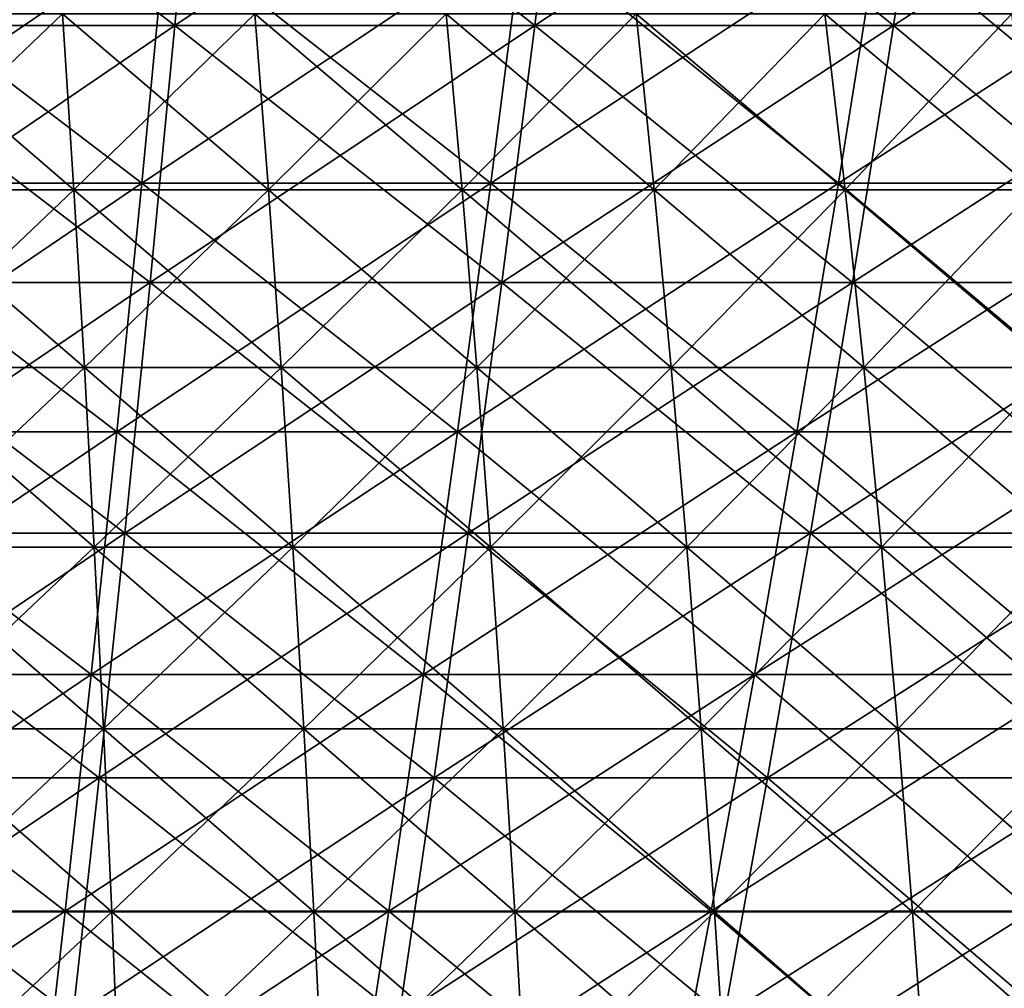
# Model space of a CAD drawing. Header units: millimetres. Extents: x -250 to 250, y -45 to 4150.
# Tile 604 of 656: x 14 to 28, y 3957 to 3972. Entities that reach past the tile are written whole.
import ezdxf

# ---------------------------------------------------------------- set-up
doc = ezdxf.new("R2010")
doc.units = ezdxf.units.MM
doc.header["$LTSCALE"] = 81.481481
for name, color, linetype in [('19', 7, 'CONTINUOUS'), ('20', 7, 'CONTINUOUS'), ('21', 7, 'CONTINUOUS'), ('22', 7, 'CONTINUOUS'), ('23', 7, 'CONTINUOUS'), ('24', 7, 'CONTINUOUS')]:
    doc.layers.add(name, color=color, linetype=linetype)

msp = doc.modelspace()

# ---------------------------------------------------------------- linework, layer by layer
at = {"layer": '19', "color": 7, "linetype": 'CONTINUOUS'}
for points in [[(16.15, 3971.493, -174.282), (10.775, 3971.493, -174.697), (16.509, 3975.402, -178.166), (16.15, 3971.493, -174.282)], [(16.509, 3975.402, -178.166), (10.775, 3971.493, -174.697), (11.015, 3975.402, -178.59), (16.509, 3975.402, -178.166)], [(21.509, 3971.493, -173.702), (16.15, 3971.493, -174.282), (21.988, 3975.402, -177.573), (21.509, 3971.493, -173.702)], [(21.988, 3975.402, -177.573), (16.15, 3971.493, -174.282), (16.509, 3975.402, -178.166), (21.988, 3975.402, -177.573)], [(26.848, 3971.493, -172.957), (21.509, 3971.493, -173.702), (27.446, 3975.402, -176.812), (26.848, 3971.493, -172.957)], [(27.446, 3975.402, -176.812), (21.509, 3971.493, -173.702), (21.988, 3975.402, -177.573), (27.446, 3975.402, -176.812)], [(32.161, 3971.493, -172.049), (26.848, 3971.493, -172.957), (32.878, 3975.402, -175.882), (32.161, 3971.493, -172.049)], [(32.878, 3975.402, -175.882), (26.848, 3971.493, -172.957), (27.446, 3975.402, -176.812), (32.878, 3975.402, -175.882)], [(15.782, 3967.67, -170.313), (10.53, 3967.67, -170.719), (16.15, 3971.493, -174.282), (15.782, 3967.67, -170.313)], [(16.15, 3971.493, -174.282), (10.53, 3967.67, -170.719), (10.775, 3971.493, -174.697), (16.15, 3971.493, -174.282)], [(21.019, 3967.67, -169.747), (15.782, 3967.67, -170.313), (21.509, 3971.493, -173.702), (21.019, 3967.67, -169.747)], [(21.509, 3971.493, -173.702), (15.782, 3967.67, -170.313), (16.15, 3971.493, -174.282), (21.509, 3971.493, -173.702)], [(26.237, 3967.67, -169.019), (21.019, 3967.67, -169.747), (26.848, 3971.493, -172.957), (26.237, 3967.67, -169.019)], [(26.848, 3971.493, -172.957), (21.019, 3967.67, -169.747), (21.509, 3971.493, -173.702), (26.848, 3971.493, -172.957)], [(31.429, 3967.67, -168.131), (26.237, 3967.67, -169.019), (32.161, 3971.493, -172.049), (31.429, 3967.67, -168.131)], [(32.161, 3971.493, -172.049), (26.237, 3967.67, -169.019), (26.848, 3971.493, -172.957), (32.161, 3971.493, -172.049)], [(15.406, 3963.936, -166.262), (10.279, 3963.936, -166.657), (15.782, 3967.67, -170.313), (15.406, 3963.936, -166.262)], [(15.782, 3967.67, -170.313), (10.279, 3963.936, -166.657), (10.53, 3967.67, -170.719), (15.782, 3967.67, -170.313)], [(20.519, 3963.936, -165.708), (15.406, 3963.936, -166.262), (21.019, 3967.67, -169.747), (20.519, 3963.936, -165.708)], [(21.019, 3967.67, -169.747), (15.406, 3963.936, -166.262), (15.782, 3967.67, -170.313), (21.019, 3967.67, -169.747)], [(25.612, 3963.936, -164.998), (20.519, 3963.936, -165.708), (26.237, 3967.67, -169.019), (25.612, 3963.936, -164.998)], [(26.237, 3967.67, -169.019), (20.519, 3963.936, -165.708), (21.019, 3967.67, -169.747), (26.237, 3967.67, -169.019)], [(30.681, 3963.936, -164.131), (25.612, 3963.936, -164.998), (31.429, 3967.67, -168.131), (30.681, 3963.936, -164.131)], [(31.429, 3967.67, -168.131), (25.612, 3963.936, -164.998), (26.237, 3967.67, -169.019), (31.429, 3967.67, -168.131)], [(15.023, 3960.293, -162.129), (10.024, 3960.293, -162.514), (15.406, 3963.936, -166.262), (15.023, 3960.293, -162.129)], [(15.406, 3963.936, -166.262), (10.024, 3960.293, -162.514), (10.279, 3963.936, -166.657), (15.406, 3963.936, -166.262)], [(20.009, 3960.293, -161.589), (15.023, 3960.293, -162.129), (20.519, 3963.936, -165.708), (20.009, 3960.293, -161.589)], [(20.519, 3963.936, -165.708), (15.023, 3960.293, -162.129), (15.406, 3963.936, -166.262), (20.519, 3963.936, -165.708)], [(24.976, 3960.293, -160.896), (20.009, 3960.293, -161.589), (25.612, 3963.936, -164.998), (24.976, 3960.293, -160.896)], [(25.612, 3963.936, -164.998), (20.009, 3960.293, -161.589), (20.519, 3963.936, -165.708), (25.612, 3963.936, -164.998)], [(29.919, 3960.293, -160.051), (24.976, 3960.293, -160.896), (30.681, 3963.936, -164.131), (29.919, 3960.293, -160.051)], [(30.681, 3963.936, -164.131), (24.976, 3960.293, -160.896), (25.612, 3963.936, -164.998), (30.681, 3963.936, -164.131)], [(14.633, 3956.743, -157.917), (9.763, 3956.743, -158.292), (15.023, 3960.293, -162.129), (14.633, 3956.743, -157.917)], [(15.023, 3960.293, -162.129), (9.763, 3956.743, -158.292), (10.024, 3960.293, -162.514), (15.023, 3960.293, -162.129)], [(19.489, 3956.743, -157.391), (14.633, 3956.743, -157.917), (20.009, 3960.293, -161.589), (19.489, 3956.743, -157.391)], [(20.009, 3960.293, -161.589), (14.633, 3956.743, -157.917), (15.023, 3960.293, -162.129), (20.009, 3960.293, -161.589)], [(24.327, 3956.743, -156.716), (19.489, 3956.743, -157.391), (24.976, 3960.293, -160.896), (24.327, 3956.743, -156.716)], [(24.976, 3960.293, -160.896), (19.489, 3956.743, -157.391), (20.009, 3960.293, -161.589), (24.976, 3960.293, -160.896)], [(29.141, 3956.743, -155.893), (24.327, 3956.743, -156.716), (29.919, 3960.293, -160.051), (29.141, 3956.743, -155.893)], [(29.919, 3960.293, -160.051), (24.327, 3956.743, -156.716), (24.976, 3960.293, -160.896), (29.919, 3960.293, -160.051)]]:
    msp.add_3dface(points, dxfattribs=at)
at = {"layer": '20', "color": 7, "linetype": 'CONTINUOUS'}
for points in [[(10.775, 3971.493, 174.697), (16.15, 3971.493, 174.282), (11.015, 3975.402, 178.59), (10.775, 3971.493, 174.697)], [(11.015, 3975.402, 178.59), (16.15, 3971.493, 174.282), (16.509, 3975.402, 178.166), (11.015, 3975.402, 178.59)], [(16.15, 3971.493, 174.282), (21.509, 3971.493, 173.702), (16.509, 3975.402, 178.166), (16.15, 3971.493, 174.282)], [(16.509, 3975.402, 178.166), (21.509, 3971.493, 173.702), (21.988, 3975.402, 177.573), (16.509, 3975.402, 178.166)], [(21.509, 3971.493, 173.702), (26.848, 3971.493, 172.957), (21.988, 3975.402, 177.573), (21.509, 3971.493, 173.702)], [(21.988, 3975.402, 177.573), (26.848, 3971.493, 172.957), (27.446, 3975.402, 176.812), (21.988, 3975.402, 177.573)], [(26.848, 3971.493, 172.957), (32.161, 3971.493, 172.049), (27.446, 3975.402, 176.812), (26.848, 3971.493, 172.957)], [(27.446, 3975.402, 176.812), (32.161, 3971.493, 172.049), (32.878, 3975.402, 175.882), (27.446, 3975.402, 176.812)], [(10.53, 3967.67, 170.719), (15.782, 3967.67, 170.313), (10.775, 3971.493, 174.697), (10.53, 3967.67, 170.719)], [(10.775, 3971.493, 174.697), (15.782, 3967.67, 170.313), (16.15, 3971.493, 174.282), (10.775, 3971.493, 174.697)], [(15.782, 3967.67, 170.313), (21.019, 3967.67, 169.747), (16.15, 3971.493, 174.282), (15.782, 3967.67, 170.313)], [(16.15, 3971.493, 174.282), (21.019, 3967.67, 169.747), (21.509, 3971.493, 173.702), (16.15, 3971.493, 174.282)], [(21.019, 3967.67, 169.747), (26.237, 3967.67, 169.019), (21.509, 3971.493, 173.702), (21.019, 3967.67, 169.747)], [(21.509, 3971.493, 173.702), (26.237, 3967.67, 169.019), (26.848, 3971.493, 172.957), (21.509, 3971.493, 173.702)], [(26.237, 3967.67, 169.019), (31.429, 3967.67, 168.131), (26.848, 3971.493, 172.957), (26.237, 3967.67, 169.019)], [(26.848, 3971.493, 172.957), (31.429, 3967.67, 168.131), (32.161, 3971.493, 172.049), (26.848, 3971.493, 172.957)], [(10.279, 3963.936, 166.657), (15.406, 3963.936, 166.262), (10.53, 3967.67, 170.719), (10.279, 3963.936, 166.657)], [(10.53, 3967.67, 170.719), (15.406, 3963.936, 166.262), (15.782, 3967.67, 170.313), (10.53, 3967.67, 170.719)], [(15.406, 3963.936, 166.262), (20.519, 3963.936, 165.708), (15.782, 3967.67, 170.313), (15.406, 3963.936, 166.262)], [(15.782, 3967.67, 170.313), (20.519, 3963.936, 165.708), (21.019, 3967.67, 169.747), (15.782, 3967.67, 170.313)], [(20.519, 3963.936, 165.708), (25.612, 3963.936, 164.998), (21.019, 3967.67, 169.747), (20.519, 3963.936, 165.708)], [(21.019, 3967.67, 169.747), (25.612, 3963.936, 164.998), (26.237, 3967.67, 169.019), (21.019, 3967.67, 169.747)], [(25.612, 3963.936, 164.998), (30.681, 3963.936, 164.131), (26.237, 3967.67, 169.019), (25.612, 3963.936, 164.998)], [(26.237, 3967.67, 169.019), (30.681, 3963.936, 164.131), (31.429, 3967.67, 168.131), (26.237, 3967.67, 169.019)], [(10.024, 3960.293, 162.514), (15.023, 3960.293, 162.129), (10.279, 3963.936, 166.657), (10.024, 3960.293, 162.514)], [(10.279, 3963.936, 166.657), (15.023, 3960.293, 162.129), (15.406, 3963.936, 166.262), (10.279, 3963.936, 166.657)], [(15.023, 3960.293, 162.129), (20.009, 3960.293, 161.589), (15.406, 3963.936, 166.262), (15.023, 3960.293, 162.129)], [(15.406, 3963.936, 166.262), (20.009, 3960.293, 161.589), (20.519, 3963.936, 165.708), (15.406, 3963.936, 166.262)], [(20.009, 3960.293, 161.589), (24.976, 3960.293, 160.896), (20.519, 3963.936, 165.708), (20.009, 3960.293, 161.589)], [(20.519, 3963.936, 165.708), (24.976, 3960.293, 160.896), (25.612, 3963.936, 164.998), (20.519, 3963.936, 165.708)], [(24.976, 3960.293, 160.896), (29.919, 3960.293, 160.051), (25.612, 3963.936, 164.998), (24.976, 3960.293, 160.896)], [(25.612, 3963.936, 164.998), (29.919, 3960.293, 160.051), (30.681, 3963.936, 164.131), (25.612, 3963.936, 164.998)], [(9.763, 3956.743, 158.292), (14.633, 3956.743, 157.917), (10.024, 3960.293, 162.514), (9.763, 3956.743, 158.292)], [(10.024, 3960.293, 162.514), (14.633, 3956.743, 157.917), (15.023, 3960.293, 162.129), (10.024, 3960.293, 162.514)], [(14.633, 3956.743, 157.917), (19.489, 3956.743, 157.391), (15.023, 3960.293, 162.129), (14.633, 3956.743, 157.917)], [(15.023, 3960.293, 162.129), (19.489, 3956.743, 157.391), (20.009, 3960.293, 161.589), (15.023, 3960.293, 162.129)], [(19.489, 3956.743, 157.391), (24.327, 3956.743, 156.716), (20.009, 3960.293, 161.589), (19.489, 3956.743, 157.391)], [(20.009, 3960.293, 161.589), (24.327, 3956.743, 156.716), (24.976, 3960.293, 160.896), (20.009, 3960.293, 161.589)], [(24.327, 3956.743, 156.716), (29.141, 3956.743, 155.893), (24.976, 3960.293, 160.896), (24.327, 3956.743, 156.716)], [(24.976, 3960.293, 160.896), (29.141, 3956.743, 155.893), (29.919, 3960.293, 160.051), (24.976, 3960.293, 160.896)]]:
    msp.add_3dface(points, dxfattribs=at)
at = {"layer": '21', "color": 7, "linetype": 'CONTINUOUS'}
for points in [[(15.657, 3969.147, 168.971), (10.447, 3969.147, 169.373), (16.022, 3972.939, 172.907), (15.657, 3969.147, 168.971)], [(16.022, 3972.939, 172.907), (10.447, 3969.147, 169.373), (10.69, 3972.939, 173.318), (16.022, 3972.939, 172.907)], [(20.854, 3969.147, 168.409), (15.657, 3969.147, 168.971), (21.339, 3972.939, 172.332), (20.854, 3969.147, 168.409)], [(21.339, 3972.939, 172.332), (15.657, 3969.147, 168.971), (16.022, 3972.939, 172.907), (21.339, 3972.939, 172.332)], [(26.03, 3969.147, 167.687), (20.854, 3969.147, 168.409), (26.636, 3972.939, 171.593), (26.03, 3969.147, 167.687)], [(26.636, 3972.939, 171.593), (20.854, 3969.147, 168.409), (21.339, 3972.939, 172.332), (26.636, 3972.939, 171.593)], [(31.181, 3969.147, 166.805), (26.03, 3969.147, 167.687), (31.908, 3972.939, 170.691), (31.181, 3969.147, 166.805)], [(31.908, 3972.939, 170.691), (26.03, 3969.147, 167.687), (26.636, 3972.939, 171.593), (31.908, 3972.939, 170.691)], [(15.285, 3965.444, 164.952), (10.198, 3965.444, 165.345), (15.657, 3969.147, 168.971), (15.285, 3965.444, 164.952)], [(15.657, 3969.147, 168.971), (10.198, 3965.444, 165.345), (10.447, 3969.147, 169.373), (15.657, 3969.147, 168.971)], [(20.358, 3965.444, 164.404), (15.285, 3965.444, 164.952), (20.854, 3969.147, 168.409), (20.358, 3965.444, 164.404)], [(20.854, 3969.147, 168.409), (15.285, 3965.444, 164.952), (15.657, 3969.147, 168.971), (20.854, 3969.147, 168.409)], [(25.411, 3965.444, 163.699), (20.358, 3965.444, 164.404), (26.03, 3969.147, 167.687), (25.411, 3965.444, 163.699)], [(26.03, 3969.147, 167.687), (20.358, 3965.444, 164.404), (20.854, 3969.147, 168.409), (26.03, 3969.147, 167.687)], [(30.44, 3965.444, 162.838), (25.411, 3965.444, 163.699), (31.181, 3969.147, 166.805), (30.44, 3965.444, 162.838)], [(31.181, 3969.147, 166.805), (25.411, 3965.444, 163.699), (26.03, 3969.147, 167.687), (31.181, 3969.147, 166.805)], [(14.905, 3961.83, 160.854), (9.945, 3961.83, 161.236), (15.285, 3965.444, 164.952), (14.905, 3961.83, 160.854)], [(15.285, 3965.444, 164.952), (9.945, 3961.83, 161.236), (10.198, 3965.444, 165.345), (15.285, 3965.444, 164.952)], [(19.852, 3961.83, 160.318), (14.905, 3961.83, 160.854), (20.358, 3965.444, 164.404), (19.852, 3961.83, 160.318)], [(20.358, 3965.444, 164.404), (14.905, 3961.83, 160.854), (15.285, 3965.444, 164.952), (20.358, 3965.444, 164.404)], [(24.779, 3961.83, 159.631), (19.852, 3961.83, 160.318), (25.411, 3965.444, 163.699), (24.779, 3961.83, 159.631)], [(25.411, 3965.444, 163.699), (19.852, 3961.83, 160.318), (20.358, 3965.444, 164.404), (25.411, 3965.444, 163.699)], [(29.683, 3961.83, 158.792), (24.779, 3961.83, 159.631), (30.44, 3965.444, 162.838), (29.683, 3961.83, 158.792)], [(30.44, 3965.444, 162.838), (24.779, 3961.83, 159.631), (25.411, 3965.444, 163.699), (30.44, 3965.444, 162.838)], [(14.518, 3958.308, 156.676), (9.686, 3958.308, 157.049), (14.905, 3961.83, 160.854), (14.518, 3958.308, 156.676)], [(14.905, 3961.83, 160.854), (9.686, 3958.308, 157.049), (9.945, 3961.83, 161.236), (14.905, 3961.83, 160.854)], [(19.336, 3958.308, 156.155), (14.518, 3958.308, 156.676), (19.852, 3961.83, 160.318), (19.336, 3958.308, 156.155)], [(19.852, 3961.83, 160.318), (14.518, 3958.308, 156.676), (14.905, 3961.83, 160.854), (19.852, 3961.83, 160.318)], [(24.136, 3958.308, 155.485), (19.336, 3958.308, 156.155), (24.779, 3961.83, 159.631), (24.136, 3958.308, 155.485)], [(24.779, 3961.83, 159.631), (19.336, 3958.308, 156.155), (19.852, 3961.83, 160.318), (24.779, 3961.83, 159.631)], [(28.913, 3958.308, 154.668), (24.136, 3958.308, 155.485), (29.683, 3961.83, 158.792), (28.913, 3958.308, 154.668)], [(29.683, 3961.83, 158.792), (24.136, 3958.308, 155.485), (24.779, 3961.83, 159.631), (29.683, 3961.83, 158.792)], [(14.124, 3954.88, 152.422), (9.423, 3954.88, 152.785), (14.518, 3958.308, 156.676), (14.124, 3954.88, 152.422)], [(14.518, 3958.308, 156.676), (9.423, 3954.88, 152.785), (9.686, 3958.308, 157.049), (14.518, 3958.308, 156.676)], [(18.811, 3954.88, 151.915), (14.124, 3954.88, 152.422), (19.336, 3958.308, 156.155), (18.811, 3954.88, 151.915)], [(19.336, 3958.308, 156.155), (14.124, 3954.88, 152.422), (14.518, 3958.308, 156.676), (19.336, 3958.308, 156.155)], [(23.48, 3954.88, 151.264), (18.811, 3954.88, 151.915), (24.136, 3958.308, 155.485), (23.48, 3954.88, 151.264)], [(24.136, 3958.308, 155.485), (18.811, 3954.88, 151.915), (19.336, 3958.308, 156.155), (24.136, 3958.308, 155.485)], [(28.128, 3954.88, 150.469), (23.48, 3954.88, 151.264), (28.913, 3958.308, 154.668), (28.128, 3954.88, 150.469)], [(28.913, 3958.308, 154.668), (23.48, 3954.88, 151.264), (24.136, 3958.308, 155.485), (28.913, 3958.308, 154.668)], [(32.748, 3954.88, 149.531), (28.128, 3954.88, 150.469), (33.662, 3958.308, 153.705), (32.748, 3954.88, 149.531)], [(33.662, 3958.308, 153.705), (28.128, 3954.88, 150.469), (28.913, 3958.308, 154.668), (33.662, 3958.308, 153.705)]]:
    msp.add_3dface(points, dxfattribs=at)
at = {"layer": '22', "color": 7, "linetype": 'CONTINUOUS'}
for points in [[(10.447, 3969.147, -169.373), (15.657, 3969.147, -168.971), (10.69, 3972.939, -173.318), (10.447, 3969.147, -169.373)], [(10.69, 3972.939, -173.318), (15.657, 3969.147, -168.971), (16.022, 3972.939, -172.907), (10.69, 3972.939, -173.318)], [(15.657, 3969.147, -168.971), (20.854, 3969.147, -168.409), (16.022, 3972.939, -172.907), (15.657, 3969.147, -168.971)], [(16.022, 3972.939, -172.907), (20.854, 3969.147, -168.409), (21.339, 3972.939, -172.332), (16.022, 3972.939, -172.907)], [(20.854, 3969.147, -168.409), (26.03, 3969.147, -167.687), (21.339, 3972.939, -172.332), (20.854, 3969.147, -168.409)], [(21.339, 3972.939, -172.332), (26.03, 3969.147, -167.687), (26.636, 3972.939, -171.593), (21.339, 3972.939, -172.332)], [(26.03, 3969.147, -167.687), (31.181, 3969.147, -166.805), (26.636, 3972.939, -171.593), (26.03, 3969.147, -167.687)], [(26.636, 3972.939, -171.593), (31.181, 3969.147, -166.805), (31.908, 3972.939, -170.691), (26.636, 3972.939, -171.593)], [(10.198, 3965.444, -165.345), (15.285, 3965.444, -164.952), (10.447, 3969.147, -169.373), (10.198, 3965.444, -165.345)], [(10.447, 3969.147, -169.373), (15.285, 3965.444, -164.952), (15.657, 3969.147, -168.971), (10.447, 3969.147, -169.373)], [(15.285, 3965.444, -164.952), (20.358, 3965.444, -164.404), (15.657, 3969.147, -168.971), (15.285, 3965.444, -164.952)], [(15.657, 3969.147, -168.971), (20.358, 3965.444, -164.404), (20.854, 3969.147, -168.409), (15.657, 3969.147, -168.971)], [(20.358, 3965.444, -164.404), (25.411, 3965.444, -163.699), (20.854, 3969.147, -168.409), (20.358, 3965.444, -164.404)], [(20.854, 3969.147, -168.409), (25.411, 3965.444, -163.699), (26.03, 3969.147, -167.687), (20.854, 3969.147, -168.409)], [(25.411, 3965.444, -163.699), (30.44, 3965.444, -162.838), (26.03, 3969.147, -167.687), (25.411, 3965.444, -163.699)], [(26.03, 3969.147, -167.687), (30.44, 3965.444, -162.838), (31.181, 3969.147, -166.805), (26.03, 3969.147, -167.687)], [(9.945, 3961.83, -161.236), (14.905, 3961.83, -160.854), (10.198, 3965.444, -165.345), (9.945, 3961.83, -161.236)], [(10.198, 3965.444, -165.345), (14.905, 3961.83, -160.854), (15.285, 3965.444, -164.952), (10.198, 3965.444, -165.345)], [(14.905, 3961.83, -160.854), (19.852, 3961.83, -160.318), (15.285, 3965.444, -164.952), (14.905, 3961.83, -160.854)], [(15.285, 3965.444, -164.952), (19.852, 3961.83, -160.318), (20.358, 3965.444, -164.404), (15.285, 3965.444, -164.952)], [(19.852, 3961.83, -160.318), (24.779, 3961.83, -159.631), (20.358, 3965.444, -164.404), (19.852, 3961.83, -160.318)], [(20.358, 3965.444, -164.404), (24.779, 3961.83, -159.631), (25.411, 3965.444, -163.699), (20.358, 3965.444, -164.404)], [(24.779, 3961.83, -159.631), (29.683, 3961.83, -158.792), (25.411, 3965.444, -163.699), (24.779, 3961.83, -159.631)], [(25.411, 3965.444, -163.699), (29.683, 3961.83, -158.792), (30.44, 3965.444, -162.838), (25.411, 3965.444, -163.699)], [(9.686, 3958.308, -157.049), (14.518, 3958.308, -156.676), (9.945, 3961.83, -161.236), (9.686, 3958.308, -157.049)], [(9.945, 3961.83, -161.236), (14.518, 3958.308, -156.676), (14.905, 3961.83, -160.854), (9.945, 3961.83, -161.236)], [(14.518, 3958.308, -156.676), (19.336, 3958.308, -156.155), (14.905, 3961.83, -160.854), (14.518, 3958.308, -156.676)], [(14.905, 3961.83, -160.854), (19.336, 3958.308, -156.155), (19.852, 3961.83, -160.318), (14.905, 3961.83, -160.854)], [(19.336, 3958.308, -156.155), (24.136, 3958.308, -155.485), (19.852, 3961.83, -160.318), (19.336, 3958.308, -156.155)], [(19.852, 3961.83, -160.318), (24.136, 3958.308, -155.485), (24.779, 3961.83, -159.631), (19.852, 3961.83, -160.318)], [(24.136, 3958.308, -155.485), (28.913, 3958.308, -154.668), (24.779, 3961.83, -159.631), (24.136, 3958.308, -155.485)], [(24.779, 3961.83, -159.631), (28.913, 3958.308, -154.668), (29.683, 3961.83, -158.792), (24.779, 3961.83, -159.631)], [(9.423, 3954.88, -152.785), (14.124, 3954.88, -152.422), (9.686, 3958.308, -157.049), (9.423, 3954.88, -152.785)], [(9.686, 3958.308, -157.049), (14.124, 3954.88, -152.422), (14.518, 3958.308, -156.676), (9.686, 3958.308, -157.049)], [(14.124, 3954.88, -152.422), (18.811, 3954.88, -151.915), (14.518, 3958.308, -156.676), (14.124, 3954.88, -152.422)], [(14.518, 3958.308, -156.676), (18.811, 3954.88, -151.915), (19.336, 3958.308, -156.155), (14.518, 3958.308, -156.676)], [(18.811, 3954.88, -151.915), (23.48, 3954.88, -151.264), (19.336, 3958.308, -156.155), (18.811, 3954.88, -151.915)], [(19.336, 3958.308, -156.155), (23.48, 3954.88, -151.264), (24.136, 3958.308, -155.485), (19.336, 3958.308, -156.155)], [(23.48, 3954.88, -151.264), (28.128, 3954.88, -150.469), (24.136, 3958.308, -155.485), (23.48, 3954.88, -151.264)], [(24.136, 3958.308, -155.485), (28.128, 3954.88, -150.469), (28.913, 3958.308, -154.668), (24.136, 3958.308, -155.485)], [(28.128, 3954.88, -150.469), (32.748, 3954.88, -149.531), (28.913, 3958.308, -154.668), (28.128, 3954.88, -150.469)]]:
    msp.add_3dface(points, dxfattribs=at)
at = {"layer": '23', "color": 7, "linetype": 'CONTINUOUS'}
for points in [[(11.733, 3969.049, 94.75), (14.645, 3969.049, 94.344), (11.597, 3971.668, 93.656), (11.733, 3969.049, 94.75)], [(11.597, 3971.668, 93.656), (14.645, 3969.049, 94.344), (14.476, 3971.668, 93.255), (11.597, 3971.668, 93.656)], [(14.645, 3969.049, 94.344), (17.543, 3969.049, 93.848), (14.476, 3971.668, 93.255), (14.645, 3969.049, 94.344)], [(14.476, 3971.668, 93.255), (17.543, 3969.049, 93.848), (17.341, 3971.668, 92.764), (14.476, 3971.668, 93.255)], [(17.543, 3969.049, 93.848), (20.425, 3969.049, 93.263), (17.341, 3971.668, 92.764), (17.543, 3969.049, 93.848)], [(17.341, 3971.668, 92.764), (20.425, 3969.049, 93.263), (20.189, 3971.668, 92.186), (17.341, 3971.668, 92.764)], [(20.425, 3969.049, 93.263), (23.287, 3969.049, 92.59), (20.189, 3971.668, 92.186), (20.425, 3969.049, 93.263)], [(20.189, 3971.668, 92.186), (23.287, 3969.049, 92.59), (23.018, 3971.668, 91.521), (20.189, 3971.668, 92.186)], [(23.287, 3969.049, 92.59), (26.128, 3969.049, 91.829), (23.018, 3971.668, 91.521), (23.287, 3969.049, 92.59)], [(23.018, 3971.668, 91.521), (26.128, 3969.049, 91.829), (25.826, 3971.668, 90.769), (23.018, 3971.668, 91.521)], [(26.128, 3969.049, 91.829), (28.943, 3969.049, 90.981), (25.826, 3971.668, 90.769), (26.128, 3969.049, 91.829)], [(25.826, 3971.668, 90.769), (28.943, 3969.049, 90.981), (28.609, 3971.668, 89.93), (25.826, 3971.668, 90.769)], [(11.859, 3966.401, 95.772), (14.803, 3966.401, 95.361), (11.733, 3969.049, 94.75), (11.859, 3966.401, 95.772)], [(11.733, 3969.049, 94.75), (14.803, 3966.401, 95.361), (14.645, 3969.049, 94.344), (11.733, 3969.049, 94.75)], [(14.803, 3966.401, 95.361), (17.732, 3966.401, 94.86), (14.645, 3969.049, 94.344), (14.803, 3966.401, 95.361)], [(14.645, 3969.049, 94.344), (17.732, 3966.401, 94.86), (17.543, 3969.049, 93.848), (14.645, 3969.049, 94.344)], [(17.732, 3966.401, 94.86), (20.645, 3966.401, 94.269), (17.543, 3969.049, 93.848), (17.732, 3966.401, 94.86)], [(17.543, 3969.049, 93.848), (20.645, 3966.401, 94.269), (20.425, 3969.049, 93.263), (17.543, 3969.049, 93.848)], [(20.645, 3966.401, 94.269), (23.539, 3966.401, 93.589), (20.425, 3969.049, 93.263), (20.645, 3966.401, 94.269)], [(20.425, 3969.049, 93.263), (23.539, 3966.401, 93.589), (23.287, 3969.049, 92.59), (20.425, 3969.049, 93.263)], [(23.539, 3966.401, 93.589), (26.409, 3966.401, 92.819), (23.287, 3969.049, 92.59), (23.539, 3966.401, 93.589)], [(23.287, 3969.049, 92.59), (26.409, 3966.401, 92.819), (26.128, 3969.049, 91.829), (23.287, 3969.049, 92.59)], [(26.409, 3966.401, 92.819), (29.255, 3966.401, 91.962), (26.128, 3969.049, 91.829), (26.409, 3966.401, 92.819)], [(26.128, 3969.049, 91.829), (29.255, 3966.401, 91.962), (28.943, 3969.049, 90.981), (26.128, 3969.049, 91.829)], [(11.977, 3963.726, 96.721), (14.949, 3963.726, 96.306), (11.859, 3966.401, 95.772), (11.977, 3963.726, 96.721)], [(11.859, 3966.401, 95.772), (14.949, 3963.726, 96.306), (14.803, 3966.401, 95.361), (11.859, 3966.401, 95.772)], [(14.949, 3963.726, 96.306), (17.908, 3963.726, 95.8), (14.803, 3966.401, 95.361), (14.949, 3963.726, 96.306)], [(14.803, 3966.401, 95.361), (17.908, 3963.726, 95.8), (17.732, 3966.401, 94.86), (14.803, 3966.401, 95.361)], [(17.908, 3963.726, 95.8), (20.85, 3963.726, 95.203), (17.732, 3966.401, 94.86), (17.908, 3963.726, 95.8)], [(17.732, 3966.401, 94.86), (20.85, 3963.726, 95.203), (20.645, 3966.401, 94.269), (17.732, 3966.401, 94.86)], [(20.85, 3963.726, 95.203), (23.772, 3963.726, 94.516), (20.645, 3966.401, 94.269), (20.85, 3963.726, 95.203)], [(20.645, 3966.401, 94.269), (23.772, 3963.726, 94.516), (23.539, 3966.401, 93.589), (20.645, 3966.401, 94.269)], [(23.772, 3963.726, 94.516), (26.671, 3963.726, 93.739), (23.539, 3966.401, 93.589), (23.772, 3963.726, 94.516)], [(23.539, 3966.401, 93.589), (26.671, 3963.726, 93.739), (26.409, 3966.401, 92.819), (23.539, 3966.401, 93.589)], [(26.671, 3963.726, 93.739), (29.545, 3963.726, 92.873), (26.409, 3966.401, 92.819), (26.671, 3963.726, 93.739)], [(26.409, 3966.401, 92.819), (29.545, 3963.726, 92.873), (29.255, 3966.401, 91.962), (26.409, 3966.401, 92.819)], [(12.085, 3961.025, 97.596), (15.085, 3961.025, 97.178), (11.977, 3963.726, 96.721), (12.085, 3961.025, 97.596)], [(11.977, 3963.726, 96.721), (15.085, 3961.025, 97.178), (14.949, 3963.726, 96.306), (11.977, 3963.726, 96.721)], [(15.085, 3961.025, 97.178), (18.07, 3961.025, 96.667), (14.949, 3963.726, 96.306), (15.085, 3961.025, 97.178)], [(14.949, 3963.726, 96.306), (18.07, 3961.025, 96.667), (17.908, 3963.726, 95.8), (14.949, 3963.726, 96.306)], [(18.07, 3961.025, 96.667), (21.039, 3961.025, 96.065), (17.908, 3963.726, 95.8), (18.07, 3961.025, 96.667)], [(17.908, 3963.726, 95.8), (21.039, 3961.025, 96.065), (20.85, 3963.726, 95.203), (17.908, 3963.726, 95.8)], [(21.039, 3961.025, 96.065), (23.987, 3961.025, 95.372), (20.85, 3963.726, 95.203), (21.039, 3961.025, 96.065)], [(20.85, 3963.726, 95.203), (23.987, 3961.025, 95.372), (23.772, 3963.726, 94.516), (20.85, 3963.726, 95.203)], [(23.987, 3961.025, 95.372), (26.913, 3961.025, 94.588), (23.772, 3963.726, 94.516), (23.987, 3961.025, 95.372)], [(23.772, 3963.726, 94.516), (26.913, 3961.025, 94.588), (26.671, 3963.726, 93.739), (23.772, 3963.726, 94.516)], [(26.913, 3961.025, 94.588), (29.813, 3961.025, 93.714), (26.671, 3963.726, 93.739), (26.913, 3961.025, 94.588)], [(26.671, 3963.726, 93.739), (29.813, 3961.025, 93.714), (29.545, 3963.726, 92.873), (26.671, 3963.726, 93.739)], [(12.184, 3958.301, 98.398), (15.209, 3958.301, 97.976), (12.085, 3961.025, 97.596), (12.184, 3958.301, 98.398)], [(12.085, 3961.025, 97.596), (15.209, 3958.301, 97.976), (15.085, 3961.025, 97.178), (12.085, 3961.025, 97.596)], [(15.209, 3958.301, 97.976), (18.219, 3958.301, 97.461), (15.085, 3961.025, 97.178), (15.209, 3958.301, 97.976)], [(15.085, 3961.025, 97.178), (18.219, 3958.301, 97.461), (18.07, 3961.025, 96.667), (15.085, 3961.025, 97.178)], [(18.219, 3958.301, 97.461), (21.211, 3958.301, 96.854), (18.07, 3961.025, 96.667), (18.219, 3958.301, 97.461)], [(18.07, 3961.025, 96.667), (21.211, 3958.301, 96.854), (21.039, 3961.025, 96.065), (18.07, 3961.025, 96.667)], [(21.211, 3958.301, 96.854), (24.184, 3958.301, 96.154), (21.039, 3961.025, 96.065), (21.211, 3958.301, 96.854)], [(21.039, 3961.025, 96.065), (24.184, 3958.301, 96.154), (23.987, 3961.025, 95.372), (21.039, 3961.025, 96.065)], [(24.184, 3958.301, 96.154), (27.133, 3958.301, 95.364), (23.987, 3961.025, 95.372), (24.184, 3958.301, 96.154)], [(23.987, 3961.025, 95.372), (27.133, 3958.301, 95.364), (26.913, 3961.025, 94.588), (23.987, 3961.025, 95.372)], [(27.133, 3958.301, 95.364), (30.057, 3958.301, 94.483), (26.913, 3961.025, 94.588), (27.133, 3958.301, 95.364)], [(26.913, 3961.025, 94.588), (30.057, 3958.301, 94.483), (29.813, 3961.025, 93.714), (26.913, 3961.025, 94.588)], [(12.274, 3955.556, 99.124), (15.321, 3955.556, 98.699), (12.184, 3958.301, 98.398), (12.274, 3955.556, 99.124)], [(12.184, 3958.301, 98.398), (15.321, 3955.556, 98.699), (15.209, 3958.301, 97.976), (12.184, 3958.301, 98.398)], [(15.321, 3955.556, 98.699), (18.353, 3955.556, 98.18), (15.209, 3958.301, 97.976), (15.321, 3955.556, 98.699)], [(15.209, 3958.301, 97.976), (18.353, 3955.556, 98.18), (18.219, 3958.301, 97.461), (15.209, 3958.301, 97.976)], [(18.353, 3955.556, 98.18), (21.368, 3955.556, 97.568), (18.219, 3958.301, 97.461), (18.353, 3955.556, 98.18)], [(18.219, 3958.301, 97.461), (21.368, 3955.556, 97.568), (21.211, 3958.301, 96.854), (18.219, 3958.301, 97.461)], [(21.368, 3955.556, 97.568), (24.362, 3955.556, 96.864), (21.211, 3958.301, 96.854), (21.368, 3955.556, 97.568)], [(21.211, 3958.301, 96.854), (24.362, 3955.556, 96.864), (24.184, 3958.301, 96.154), (21.211, 3958.301, 96.854)], [(24.362, 3955.556, 96.864), (27.334, 3955.556, 96.068), (24.184, 3958.301, 96.154), (24.362, 3955.556, 96.864)], [(24.184, 3958.301, 96.154), (27.334, 3955.556, 96.068), (27.133, 3958.301, 95.364), (24.184, 3958.301, 96.154)], [(27.334, 3955.556, 96.068), (30.279, 3955.556, 95.181), (27.133, 3958.301, 95.364), (27.334, 3955.556, 96.068)], [(27.133, 3958.301, 95.364), (30.279, 3955.556, 95.181), (30.057, 3958.301, 94.483), (27.133, 3958.301, 95.364)]]:
    msp.add_3dface(points, dxfattribs=at)
at = {"layer": '24', "color": 7, "linetype": 'CONTINUOUS'}
for points in [[(14.476, 3971.668, -93.255), (11.733, 3969.049, -94.75), (11.597, 3971.668, -93.656), (14.476, 3971.668, -93.255)], [(14.645, 3969.049, -94.344), (11.733, 3969.049, -94.75), (14.476, 3971.668, -93.255), (14.645, 3969.049, -94.344)], [(17.341, 3971.668, -92.764), (14.645, 3969.049, -94.344), (14.476, 3971.668, -93.255), (17.341, 3971.668, -92.764)], [(17.543, 3969.049, -93.848), (14.645, 3969.049, -94.344), (17.341, 3971.668, -92.764), (17.543, 3969.049, -93.848)], [(20.189, 3971.668, -92.186), (17.543, 3969.049, -93.848), (17.341, 3971.668, -92.764), (20.189, 3971.668, -92.186)], [(20.425, 3969.049, -93.263), (17.543, 3969.049, -93.848), (20.189, 3971.668, -92.186), (20.425, 3969.049, -93.263)], [(23.018, 3971.668, -91.521), (20.425, 3969.049, -93.263), (20.189, 3971.668, -92.186), (23.018, 3971.668, -91.521)], [(23.287, 3969.049, -92.59), (20.425, 3969.049, -93.263), (23.018, 3971.668, -91.521), (23.287, 3969.049, -92.59)], [(25.826, 3971.668, -90.769), (23.287, 3969.049, -92.59), (23.018, 3971.668, -91.521), (25.826, 3971.668, -90.769)], [(26.128, 3969.049, -91.829), (23.287, 3969.049, -92.59), (25.826, 3971.668, -90.769), (26.128, 3969.049, -91.829)], [(28.609, 3971.668, -89.93), (26.128, 3969.049, -91.829), (25.826, 3971.668, -90.769), (28.609, 3971.668, -89.93)], [(28.943, 3969.049, -90.981), (26.128, 3969.049, -91.829), (28.609, 3971.668, -89.93), (28.943, 3969.049, -90.981)], [(14.645, 3969.049, -94.344), (11.859, 3966.401, -95.772), (11.733, 3969.049, -94.75), (14.645, 3969.049, -94.344)], [(14.803, 3966.401, -95.361), (11.859, 3966.401, -95.772), (14.645, 3969.049, -94.344), (14.803, 3966.401, -95.361)], [(17.543, 3969.049, -93.848), (14.803, 3966.401, -95.361), (14.645, 3969.049, -94.344), (17.543, 3969.049, -93.848)], [(17.732, 3966.401, -94.86), (14.803, 3966.401, -95.361), (17.543, 3969.049, -93.848), (17.732, 3966.401, -94.86)], [(20.425, 3969.049, -93.263), (17.732, 3966.401, -94.86), (17.543, 3969.049, -93.848), (20.425, 3969.049, -93.263)], [(20.645, 3966.401, -94.269), (17.732, 3966.401, -94.86), (20.425, 3969.049, -93.263), (20.645, 3966.401, -94.269)], [(23.287, 3969.049, -92.59), (20.645, 3966.401, -94.269), (20.425, 3969.049, -93.263), (23.287, 3969.049, -92.59)], [(23.539, 3966.401, -93.589), (20.645, 3966.401, -94.269), (23.287, 3969.049, -92.59), (23.539, 3966.401, -93.589)], [(26.128, 3969.049, -91.829), (23.539, 3966.401, -93.589), (23.287, 3969.049, -92.59), (26.128, 3969.049, -91.829)], [(26.409, 3966.401, -92.819), (23.539, 3966.401, -93.589), (26.128, 3969.049, -91.829), (26.409, 3966.401, -92.819)], [(28.943, 3969.049, -90.981), (26.409, 3966.401, -92.819), (26.128, 3969.049, -91.829), (28.943, 3969.049, -90.981)], [(29.255, 3966.401, -91.962), (26.409, 3966.401, -92.819), (28.943, 3969.049, -90.981), (29.255, 3966.401, -91.962)], [(14.803, 3966.401, -95.361), (11.977, 3963.726, -96.721), (11.859, 3966.401, -95.772), (14.803, 3966.401, -95.361)], [(14.949, 3963.726, -96.306), (11.977, 3963.726, -96.721), (14.803, 3966.401, -95.361), (14.949, 3963.726, -96.306)], [(17.732, 3966.401, -94.86), (14.949, 3963.726, -96.306), (14.803, 3966.401, -95.361), (17.732, 3966.401, -94.86)], [(17.908, 3963.726, -95.8), (14.949, 3963.726, -96.306), (17.732, 3966.401, -94.86), (17.908, 3963.726, -95.8)], [(20.645, 3966.401, -94.269), (17.908, 3963.726, -95.8), (17.732, 3966.401, -94.86), (20.645, 3966.401, -94.269)], [(20.85, 3963.726, -95.203), (17.908, 3963.726, -95.8), (20.645, 3966.401, -94.269), (20.85, 3963.726, -95.203)], [(23.539, 3966.401, -93.589), (20.85, 3963.726, -95.203), (20.645, 3966.401, -94.269), (23.539, 3966.401, -93.589)], [(23.772, 3963.726, -94.516), (20.85, 3963.726, -95.203), (23.539, 3966.401, -93.589), (23.772, 3963.726, -94.516)], [(26.409, 3966.401, -92.819), (23.772, 3963.726, -94.516), (23.539, 3966.401, -93.589), (26.409, 3966.401, -92.819)], [(26.671, 3963.726, -93.739), (23.772, 3963.726, -94.516), (26.409, 3966.401, -92.819), (26.671, 3963.726, -93.739)], [(29.255, 3966.401, -91.962), (26.671, 3963.726, -93.739), (26.409, 3966.401, -92.819), (29.255, 3966.401, -91.962)], [(29.545, 3963.726, -92.873), (26.671, 3963.726, -93.739), (29.255, 3966.401, -91.962), (29.545, 3963.726, -92.873)], [(14.949, 3963.726, -96.306), (12.085, 3961.025, -97.596), (11.977, 3963.726, -96.721), (14.949, 3963.726, -96.306)], [(15.085, 3961.025, -97.178), (12.085, 3961.025, -97.596), (14.949, 3963.726, -96.306), (15.085, 3961.025, -97.178)], [(17.908, 3963.726, -95.8), (15.085, 3961.025, -97.178), (14.949, 3963.726, -96.306), (17.908, 3963.726, -95.8)], [(18.07, 3961.025, -96.667), (15.085, 3961.025, -97.178), (17.908, 3963.726, -95.8), (18.07, 3961.025, -96.667)], [(20.85, 3963.726, -95.203), (18.07, 3961.025, -96.667), (17.908, 3963.726, -95.8), (20.85, 3963.726, -95.203)], [(21.039, 3961.025, -96.065), (18.07, 3961.025, -96.667), (20.85, 3963.726, -95.203), (21.039, 3961.025, -96.065)], [(23.772, 3963.726, -94.516), (21.039, 3961.025, -96.065), (20.85, 3963.726, -95.203), (23.772, 3963.726, -94.516)], [(23.987, 3961.025, -95.372), (21.039, 3961.025, -96.065), (23.772, 3963.726, -94.516), (23.987, 3961.025, -95.372)], [(26.671, 3963.726, -93.739), (23.987, 3961.025, -95.372), (23.772, 3963.726, -94.516), (26.671, 3963.726, -93.739)], [(26.913, 3961.025, -94.588), (23.987, 3961.025, -95.372), (26.671, 3963.726, -93.739), (26.913, 3961.025, -94.588)], [(29.545, 3963.726, -92.873), (26.913, 3961.025, -94.588), (26.671, 3963.726, -93.739), (29.545, 3963.726, -92.873)], [(29.813, 3961.025, -93.714), (26.913, 3961.025, -94.588), (29.545, 3963.726, -92.873), (29.813, 3961.025, -93.714)], [(15.085, 3961.025, -97.178), (12.184, 3958.301, -98.398), (12.085, 3961.025, -97.596), (15.085, 3961.025, -97.178)], [(15.209, 3958.301, -97.976), (12.184, 3958.301, -98.398), (15.085, 3961.025, -97.178), (15.209, 3958.301, -97.976)], [(18.07, 3961.025, -96.667), (15.209, 3958.301, -97.976), (15.085, 3961.025, -97.178), (18.07, 3961.025, -96.667)], [(18.219, 3958.301, -97.461), (15.209, 3958.301, -97.976), (18.07, 3961.025, -96.667), (18.219, 3958.301, -97.461)], [(21.039, 3961.025, -96.065), (18.219, 3958.301, -97.461), (18.07, 3961.025, -96.667), (21.039, 3961.025, -96.065)], [(21.211, 3958.301, -96.854), (18.219, 3958.301, -97.461), (21.039, 3961.025, -96.065), (21.211, 3958.301, -96.854)], [(23.987, 3961.025, -95.372), (21.211, 3958.301, -96.854), (21.039, 3961.025, -96.065), (23.987, 3961.025, -95.372)], [(24.184, 3958.301, -96.154), (21.211, 3958.301, -96.854), (23.987, 3961.025, -95.372), (24.184, 3958.301, -96.154)], [(26.913, 3961.025, -94.588), (24.184, 3958.301, -96.154), (23.987, 3961.025, -95.372), (26.913, 3961.025, -94.588)], [(27.133, 3958.301, -95.364), (24.184, 3958.301, -96.154), (26.913, 3961.025, -94.588), (27.133, 3958.301, -95.364)], [(29.813, 3961.025, -93.714), (27.133, 3958.301, -95.364), (26.913, 3961.025, -94.588), (29.813, 3961.025, -93.714)], [(30.057, 3958.301, -94.483), (27.133, 3958.301, -95.364), (29.813, 3961.025, -93.714), (30.057, 3958.301, -94.483)], [(15.209, 3958.301, -97.976), (12.274, 3955.556, -99.124), (12.184, 3958.301, -98.398), (15.209, 3958.301, -97.976)], [(15.321, 3955.556, -98.699), (12.274, 3955.556, -99.124), (15.209, 3958.301, -97.976), (15.321, 3955.556, -98.699)], [(18.219, 3958.301, -97.461), (15.321, 3955.556, -98.699), (15.209, 3958.301, -97.976), (18.219, 3958.301, -97.461)], [(18.353, 3955.556, -98.18), (15.321, 3955.556, -98.699), (18.219, 3958.301, -97.461), (18.353, 3955.556, -98.18)], [(21.211, 3958.301, -96.854), (18.353, 3955.556, -98.18), (18.219, 3958.301, -97.461), (21.211, 3958.301, -96.854)], [(21.368, 3955.556, -97.568), (18.353, 3955.556, -98.18), (21.211, 3958.301, -96.854), (21.368, 3955.556, -97.568)], [(24.184, 3958.301, -96.154), (21.368, 3955.556, -97.568), (21.211, 3958.301, -96.854), (24.184, 3958.301, -96.154)], [(24.362, 3955.556, -96.864), (21.368, 3955.556, -97.568), (24.184, 3958.301, -96.154), (24.362, 3955.556, -96.864)], [(27.133, 3958.301, -95.364), (24.362, 3955.556, -96.864), (24.184, 3958.301, -96.154), (27.133, 3958.301, -95.364)], [(27.334, 3955.556, -96.068), (24.362, 3955.556, -96.864), (27.133, 3958.301, -95.364), (27.334, 3955.556, -96.068)], [(30.057, 3958.301, -94.483), (27.334, 3955.556, -96.068), (27.133, 3958.301, -95.364), (30.057, 3958.301, -94.483)], [(30.279, 3955.556, -95.181), (27.334, 3955.556, -96.068), (30.057, 3958.301, -94.483), (30.279, 3955.556, -95.181)]]:
    msp.add_3dface(points, dxfattribs=at)

doc.saveas('drawing.dxf')
